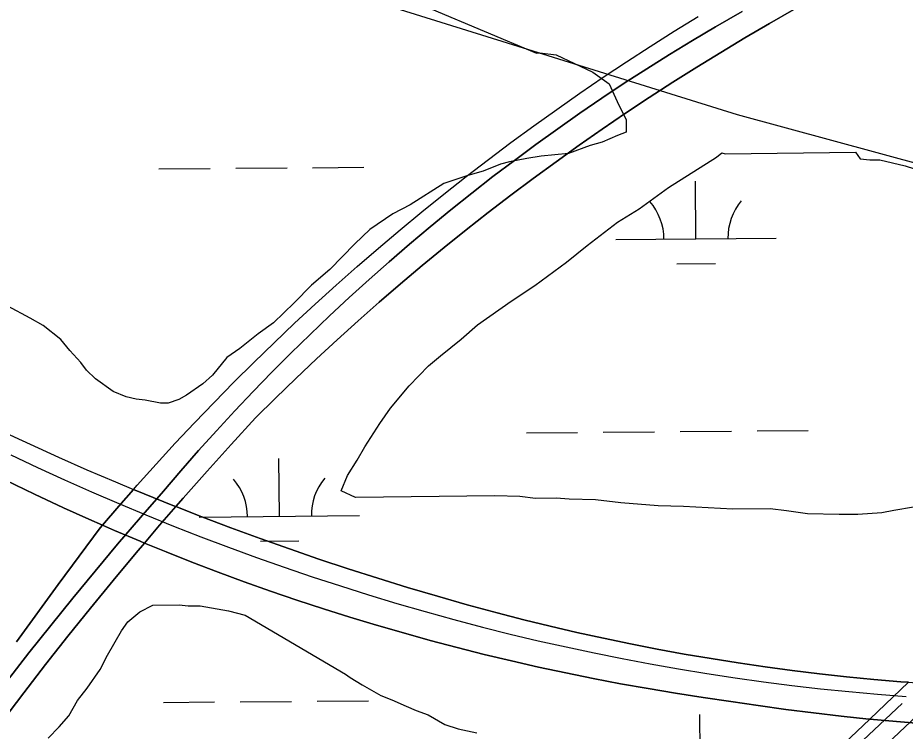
# Model space of a CAD drawing. Extents: x 3568792 to 3606828, y 529143 to 554785.
# Drawn here: x 3600991 to 3601545, y 537599 to 538044 of the extents above; entities that cross this region are included whole.
import ezdxf

# ---------------------------------------------------------------- set-up
doc = ezdxf.new("R2010")
doc.units = 0
for name, color, linetype in [('V-BRDG-OTLN', 7, 'Continuous'), ('V-ROAD-CNTR', 7, 'Continuous'), ('V-SITE-VEGE', 7, 'Continuous'), ('V-WETL-SWMP', 7, 'Continuous')]:
    doc.layers.add(name, color=color, linetype=linetype)

msp = doc.modelspace()

# ---------------------------------------------------------------- linework, layer by layer
at = {"layer": 'V-BRDG-OTLN'}
for points in [[(3600984.86, 537630.9), (3600998.29, 537648.15), (3601011.89, 537665.28), (3601025.64, 537682.28), (3601039.56, 537699.15), (3601053.63, 537715.89), (3601067.86, 537732.51), (3601082.24, 537748.98), (3601093.14, 537761.7), (3601104.19, 537774.29), (3601115.41, 537786.73), (3601126.78, 537799.03), (3601138.3, 537811.19), (3601149.98, 537823.2), (3601161.8, 537835.06), (3601173.78, 537846.78), (3601185.9, 537858.34), (3601198.17, 537869.75), (3601210.58, 537881), (3601223.13, 537892.1), (3601235.82, 537903.04), (3601248.64, 537913.82), (3601261.6, 537924.44), (3601274.7, 537934.89), (3601287.92, 537945.18), (3601301.27, 537955.31), (3601314.75, 537965.26), (3601328.35, 537975.04), (3601342.08, 537984.65), (3601355.93, 537994.09), (3601369.89, 538003.36), (3601383.97, 538012.45), (3601398.16, 538021.35), (3601412.46, 538030.08), (3601426.87, 538038.64), (3601443.52, 538048.2)], [(3601475.75, 538049.3), (3601460.43, 538040.58), (3601445.21, 538031.7), (3601430.1, 538022.64), (3601415.08, 538013.4), (3601400.18, 538004), (3601385.38, 537994.43), (3601370.7, 537984.69), (3601356.12, 537974.79), (3601341.66, 537964.71), (3601327.31, 537954.48), (3601313.08, 537944.08), (3601298.98, 537933.52), (3601284.99, 537922.8), (3601271.13, 537911.92), (3601257.39, 537900.88), (3601243.78, 537889.69), (3601230.3, 537878.34), (3601216.95, 537866.84), (3601203.73, 537855.19), (3601190.64, 537843.4), (3601177.69, 537831.45), (3601164.88, 537819.35), (3601152.21, 537807.11), (3601139.67, 537794.72), (3601124.48, 537778.19), (3601109.45, 537761.51), (3601094.57, 537744.69), (3601089.95, 537739.36), (3601088.12, 537740.08), (3601070.13, 537747.33), (3601063.49, 537750.09), (3601065.89, 537752.82), (3601077.65, 537765.92), (3601089.55, 537778.88), (3601101.61, 537791.7), (3601113.82, 537804.39), (3601126.17, 537816.93), (3601138.66, 537829.33), (3601151.29, 537841.59), (3601164.07, 537853.7), (3601176.99, 537865.66), (3601190.04, 537877.48), (3601203.22, 537889.14), (3601216.55, 537900.65), (3601230, 537912.01), (3601243.58, 537923.22), (3601257.29, 537934.26), (3601271.12, 537945.15), (3601285.08, 537955.88), (3601299.16, 537966.45), (3601313.37, 537976.86), (3601327.69, 537987.1), (3601342.13, 537997.18), (3601356.68, 538007.09), (3601371.35, 538016.83), (3601386.13, 538026.41), (3601401.01, 538035.81), (3601416, 538045.05)], [(3601547.28, 537629.82), (3601542.57, 537630.16), (3601525.57, 537631.62), (3601508.6, 537633.28), (3601491.64, 537635.13), (3601474.7, 537637.19), (3601457.79, 537639.45), (3601440.91, 537641.92), (3601424.05, 537644.58), (3601407.23, 537647.45), (3601390.45, 537650.51), (3601373.7, 537653.77), (3601356.99, 537657.24), (3601340.32, 537660.9), (3601323.69, 537664.76), (3601307.12, 537668.82), (3601290.59, 537673.07), (3601271.87, 537678.18), (3601253.21, 537683.49), (3601234.61, 537688.99), (3601216.07, 537694.69), (3601197.59, 537700.59), (3601179.17, 537706.69), (3601160.82, 537712.98), (3601142.54, 537719.46), (3601124.33, 537726.14), (3601106.18, 537733.01), (3601089.95, 537739.36), (3601094.57, 537744.69), (3601109.45, 537761.51), (3601124.48, 537778.19), (3601139.67, 537794.72), (3601152.21, 537807.11), (3601164.88, 537819.35), (3601177.69, 537831.45), (3601190.64, 537843.4), (3601203.73, 537855.19), (3601216.95, 537866.84), (3601230.3, 537878.34), (3601243.78, 537889.69), (3601257.39, 537900.88), (3601271.13, 537911.92), (3601284.99, 537922.8), (3601298.98, 537933.52), (3601313.08, 537944.08), (3601327.31, 537954.48), (3601341.66, 537964.71), (3601356.12, 537974.79), (3601370.7, 537984.69), (3601385.38, 537994.43), (3601400.18, 538004), (3601415.08, 538013.4), (3601430.1, 538022.64), (3601445.21, 538031.7), (3601460.43, 538040.58), (3601475.75, 538049.3)], [(3599993.03, 536312.37), (3600266.98, 536508.98), (3600525.83, 536706.46), (3600805.5, 536931.41), (3601009.34, 537106.33), (3601046.25, 537138.95), (3601083, 537171.75), (3601119.6, 537204.72), (3601156.03, 537237.87), (3601192.31, 537271.19), (3601228.43, 537304.69), (3601264.39, 537338.35), (3601300.19, 537372.19), (3601335.83, 537406.2), (3601398.4, 537464.38), (3601460.83, 537522.71), (3601523.14, 537581.18), (3601585.31, 537639.78), (3601647.35, 537698.53), (3601709.25, 537757.43), (3601771.02, 537816.45), (3601819.05, 537862.39), (3601867.23, 537908.18)], [(3600981.39, 537786.46), (3600998.96, 537778.26), (3601016.63, 537770.24), (3601034.38, 537762.42), (3601052.21, 537754.78), (3601063.49, 537750.09), (3601054.28, 537739.59), (3601044.17, 537727.81), (3601035.74, 537731.49), (3601019.87, 537738.64), (3601001.71, 537747.16), (3600983.64, 537755.88)], [(3600986.98, 537771.62), (3601003.68, 537763.76), (3601020.46, 537756.08), (3601037.33, 537748.59), (3601054.28, 537741.29), (3601071.31, 537734.19), (3601088.43, 537727.27), (3601105.62, 537720.55), (3601122.89, 537714.03), (3601140.23, 537707.7), (3601157.64, 537701.57), (3601175.12, 537695.63), (3601192.67, 537689.9), (3601210.28, 537684.36), (3601227.96, 537679.02), (3601245.69, 537673.88), (3601263.48, 537668.94), (3601281.32, 537664.2), (3601298.68, 537659.88), (3601316.08, 537655.76), (3601333.53, 537651.84), (3601351.03, 537648.13), (3601368.56, 537644.62), (3601386.14, 537641.32), (3601403.76, 537638.23), (3601421.41, 537635.33), (3601439.09, 537632.65), (3601456.81, 537630.18), (3601474.55, 537627.91), (3601492.31, 537625.85), (3601510.11, 537623.99), (3601527.92, 537622.35), (3601545.75, 537620.91)], [(3600983.64, 537755.88), (3601001.71, 537747.16), (3601019.87, 537738.64), (3601035.74, 537731.49), (3601044.17, 537727.81), (3601042.82, 537726.23), (3601016.54, 537690.73), (3600990.41, 537655.12)], [(3600990.41, 537655.12), (3601016.54, 537690.73), (3601042.82, 537726.23), (3601044.17, 537727.81), (3601051.69, 537724.53), (3601067.73, 537717.76), (3601070.43, 537716.66), (3601065.3, 537710.64), (3601050.91, 537693.4), (3601036.68, 537676.04), (3601022.61, 537658.54), (3601008.71, 537640.91), (3600994.98, 537623.16), (3600981.42, 537605.27)], [(3600981.42, 537605.27), (3600994.98, 537623.16), (3601008.71, 537640.91), (3601022.61, 537658.54), (3601036.68, 537676.04), (3601050.91, 537693.4), (3601065.3, 537710.64), (3601070.43, 537716.66), (3601083.84, 537711.18), (3601100.03, 537704.78), (3601116.29, 537698.58), (3601132.63, 537692.57), (3601149.04, 537686.75), (3601165.51, 537681.12), (3601182.04, 537675.69), (3601198.64, 537670.46)], [(3601198.64, 537670.46), (3601215.3, 537665.41), (3601232.02, 537660.57), (3601248.8, 537655.92), (3601265.62, 537651.47), (3601282.5, 537647.22), (3601299.43, 537643.16), (3601316.41, 537639.3), (3601333.43, 537635.65), (3601350.49, 537632.19), (3601367.58, 537628.94), (3601384.73, 537625.88), (3601401.9, 537623.03), (3601419.1, 537620.38), (3601436.34, 537617.93), (3601453.51, 537615.32), (3601470.72, 537612.92), (3601487.95, 537610.71), (3601505.21, 537608.7), (3601522.49, 537606.9), (3601523.07, 537606.84)], [(3601523.07, 537606.84), (3601475.1, 537561.32), (3601400.34, 537490.12), (3601325.7, 537418.78), (3601293.22, 537388.06), (3601260.6, 537357.48), (3601227.84, 537327.05), (3601194.94, 537296.77), (3601161.9, 537266.65), (3601128.72, 537236.68), (3601095.41, 537206.86), (3601061.95, 537177.2), (3601026.86, 537149.64), (3600927.29, 537062.51), (3600835.28, 536983.2), (3600733.61, 536898.36), (3600657.45, 536837.2), (3600471.19, 536688.33), (3600307.83, 536563.06), (3600212.94, 536492.83), (3600107.05, 536417.7)], [(3600927.29, 537062.51), (3601026.86, 537149.64), (3601061.95, 537177.2), (3601095.41, 537206.86), (3601128.72, 537236.68), (3601161.9, 537266.65), (3601194.94, 537296.77), (3601227.84, 537327.05), (3601260.6, 537357.48), (3601293.22, 537388.06), (3601325.7, 537418.78), (3601400.34, 537490.12), (3601475.1, 537561.32), (3601523.07, 537606.84), (3601539.79, 537605.29), (3601557.11, 537603.89), (3601574.45, 537602.68), (3601578.48, 537602.45), (3601557.95, 537582.79), (3601277.57, 537320.53), (3600986.2, 537060.11)]]:
    msp.add_lwpolyline(points, dxfattribs=at)
for points in [[(3601089.95, 537739.36), (3601079.85, 537727.73), (3601070.43, 537716.66), (3601067.73, 537717.76), (3601051.69, 537724.53), (3601044.17, 537727.81), (3601054.28, 537739.59), (3601063.49, 537750.09), (3601070.13, 537747.33), (3601088.12, 537740.08)], [(3601547.28, 537629.82), (3601523.07, 537606.84), (3601522.49, 537606.9), (3601505.21, 537608.7), (3601487.95, 537610.71), (3601470.72, 537612.92), (3601453.51, 537615.32), (3601436.34, 537617.93), (3601419.1, 537620.38), (3601401.9, 537623.03), (3601384.73, 537625.88), (3601367.58, 537628.94), (3601350.49, 537632.19), (3601333.43, 537635.65), (3601316.41, 537639.3), (3601299.43, 537643.16), (3601282.5, 537647.22), (3601265.62, 537651.47), (3601248.8, 537655.92), (3601232.02, 537660.57), (3601215.3, 537665.41), (3601198.64, 537670.46), (3601182.04, 537675.69), (3601165.51, 537681.12), (3601149.04, 537686.75), (3601132.63, 537692.57), (3601116.29, 537698.58), (3601100.03, 537704.78), (3601083.84, 537711.18), (3601070.43, 537716.66), (3601079.85, 537727.73), (3601089.95, 537739.36), (3601106.18, 537733.01), (3601124.33, 537726.14), (3601142.54, 537719.46), (3601160.82, 537712.98), (3601179.17, 537706.69), (3601197.59, 537700.59), (3601216.07, 537694.69), (3601234.61, 537688.99), (3601253.21, 537683.49), (3601271.87, 537678.18), (3601290.59, 537673.07), (3601307.12, 537668.82), (3601323.69, 537664.76), (3601340.32, 537660.9), (3601356.99, 537657.24), (3601373.7, 537653.77), (3601390.45, 537650.51), (3601407.23, 537647.45), (3601424.05, 537644.58), (3601440.91, 537641.92), (3601457.79, 537639.45), (3601474.7, 537637.19), (3601491.64, 537635.13), (3601508.6, 537633.28), (3601525.57, 537631.62), (3601542.57, 537630.16)], [(3601603.73, 537626.64), (3601578.48, 537602.45), (3601574.45, 537602.68), (3601557.11, 537603.89), (3601539.79, 537605.29), (3601523.07, 537606.84), (3601547.28, 537629.82), (3601559.58, 537628.91), (3601576.6, 537627.86), (3601593.64, 537627.02)]]:
    msp.add_lwpolyline(points, close=True, dxfattribs=at)
at = {"layer": 'V-ROAD-CNTR'}
for points in [[(3601443.52, 538048.2), (3601426.87, 538038.64), (3601412.46, 538030.08), (3601398.16, 538021.35), (3601383.97, 538012.45), (3601369.89, 538003.36), (3601355.93, 537994.09), (3601342.08, 537984.65), (3601328.35, 537975.04), (3601314.75, 537965.26), (3601301.27, 537955.31), (3601287.92, 537945.18), (3601274.7, 537934.89), (3601261.6, 537924.44), (3601248.64, 537913.82), (3601235.82, 537903.04), (3601223.13, 537892.1), (3601210.58, 537881), (3601198.17, 537869.75), (3601185.9, 537858.34), (3601173.78, 537846.78), (3601161.8, 537835.06), (3601149.98, 537823.2), (3601138.3, 537811.19), (3601126.78, 537799.03), (3601115.41, 537786.73), (3601104.19, 537774.29), (3601093.14, 537761.7), (3601082.24, 537748.98), (3601067.86, 537732.51), (3601053.63, 537715.89), (3601039.56, 537699.15), (3601025.64, 537682.28), (3601011.89, 537665.28), (3600998.29, 537648.15), (3600984.86, 537630.9)], [(3600986.98, 537771.62), (3601003.68, 537763.76), (3601020.46, 537756.08), (3601037.33, 537748.59), (3601054.28, 537741.29), (3601071.31, 537734.19), (3601088.43, 537727.27), (3601105.62, 537720.55), (3601122.89, 537714.03), (3601140.23, 537707.7), (3601157.64, 537701.57), (3601175.12, 537695.63), (3601192.67, 537689.9), (3601210.28, 537684.36), (3601227.96, 537679.02), (3601245.69, 537673.88), (3601263.48, 537668.94), (3601281.32, 537664.2), (3601298.68, 537659.88), (3601316.08, 537655.76), (3601333.53, 537651.84), (3601351.03, 537648.13), (3601368.56, 537644.62), (3601386.14, 537641.32), (3601403.76, 537638.23), (3601421.41, 537635.33), (3601439.09, 537632.65), (3601456.81, 537630.18), (3601474.55, 537627.91), (3601492.31, 537625.85), (3601510.11, 537623.99), (3601527.92, 537622.35), (3601545.75, 537620.91)], [(3601144.8, 537242.28), (3601543.24, 537616.68)]]:
    msp.add_lwpolyline(points, dxfattribs=at)
at = {"layer": 'V-SITE-VEGE'}
for points in [[(3601249.79, 538049.53), (3601315.13, 538022.26), (3601317.18, 538022.28), (3601327.46, 538021.03), (3601350.17, 538010.36), (3601360.52, 538002.96), (3601365.44, 537992.07), (3601371.05, 537980.51), (3601371.14, 537972.98), (3601365.69, 537970.86), (3601356.16, 537966.64), (3601348.67, 537964.5), (3601335.04, 537959.54), (3601317.95, 537957.97), (3601309.08, 537956.5), (3601298.15, 537954.31), (3601292.7, 537952.88), (3601281.8, 537948.64), (3601272.26, 537945.79), (3601257.26, 537940.82), (3601236.21, 537927.57), (3601225.33, 537921.96), (3601211.08, 537912.21), (3601201.61, 537903.2), (3601186.06, 537887.28), (3601174.55, 537877.56), (3601163.73, 537866.48), (3601150.88, 537854.01), (3601141.39, 537847.06), (3601129.86, 537838.02), (3601121.72, 537832.45), (3601112.95, 537821.4), (3601106.87, 537815.85), (3601096.69, 537808.89), (3601091.93, 537806.09), (3601085.11, 537803.96), (3601080.33, 537803.9), (3601070.72, 537805.84), (3601065.24, 537806.46), (3601059.06, 537807.75), (3601050.81, 537811.07), (3601039.77, 537819.15), (3601034.23, 537824.56), (3601030.75, 537829.3), (3601023.82, 537836.75), (3601018.27, 537843.52), (3601007.21, 537852.29), (3600998.94, 537856.98), (3600985.17, 537864.34)], [(3601550.49, 537739.08), (3601538.2, 537736.87), (3601530.69, 537735.42), (3601515.65, 537734.55), (3601504.02, 537734.41), (3601484.17, 537734.86), (3601471.14, 537736.75), (3601460.86, 537738), (3601437.6, 537737.72), (3601406.79, 537739.4), (3601391.05, 537739.9), (3601367.76, 537741.67), (3601352, 537743.53), (3601335.58, 537744.02), (3601327.36, 537744.6), (3601314.36, 537744.45), (3601304.77, 537745.7), (3601289.02, 537746.2), (3601202.14, 537745.15), (3601193.19, 537749.15), (3601197.18, 537758.78), (3601203.23, 537768.43), (3601207.92, 537776.7), (3601217.32, 537791.18), (3601224.05, 537800.84), (3601235.52, 537814.66), (3601247.68, 537827.12), (3601255.13, 537833.37), (3601268.01, 537843.79), (3601278.16, 537852.81), (3601299.2, 537867.43), (3601314.13, 537877.19), (3601333.8, 537891.79), (3601346.68, 537902.21), (3601365.66, 537916.81), (3601379.24, 537925.18), (3601397.56, 537938.4), (3601427.44, 537957.24), (3601430.83, 537960.01), (3601432.89, 537959.35), (3601514.3, 537960.33), (3601517.08, 537956.26), (3601523.25, 537955.65), (3601529.41, 537955.72), (3601545.19, 537951.81), (3601557.56, 537947.85)], [(3601010.31, 537595.05), (3601017.06, 537601.97), (3601023.14, 537608.89), (3601028.5, 537618.53), (3601034.56, 537626.13), (3601042.63, 537637.86), (3601047.32, 537646.81), (3601056.03, 537661.97), (3601060.07, 537667.49), (3601067.52, 537673.74), (3601075.68, 537677.95), (3601092.1, 537678.14), (3601097.58, 537677.52), (3601105.11, 537677.61), (3601122.93, 537674.41), (3601133.23, 537671.79), (3601195.94, 537634.92), (3601198.7, 537632.9), (3601206.28, 537628.2), (3601217.99, 537621.5), (3601224.87, 537618.84), (3601233.81, 537614.84), (3601240, 537612.18), (3601247.56, 537609.53), (3601257.9, 537603.5), (3601266.14, 537600.86), (3601277.8, 537598.27)]]:
    msp.add_lwpolyline(points, dxfattribs=at)
at = {"layer": 'V-WETL-SWMP'}
for p, q in [((3601213.94, 538054.36), (3601440.31, 537983.83)), ((3601440.31, 537983.83), (3602053.35, 537817.19)), ((3601079.37, 537949.93), (3601111.37, 537950.2)), ((3601127.37, 537950.34), (3601159.37, 537950.61)), ((3601175.37, 537950.74), (3601207.36, 537951.01)), ((3601414.59, 537906.33), (3601414.29, 537942.33)), ((3601364.59, 537905.91), (3601464.59, 537906.75)), ((3601402.72, 537890.8), (3601426.72, 537891)), ((3601308.77, 537785.36), (3601340.76, 537785.63)), ((3601356.76, 537785.76), (3601388.76, 537786.03)), ((3601404.76, 537786.17), (3601436.76, 537786.44)), ((3601452.76, 537786.57), (3601484.76, 537786.84)), ((3601154.61, 537733.32), (3601154.3, 537769.31)), ((3601104.61, 537732.89), (3601204.61, 537733.74)), ((3601142.74, 537717.78), (3601166.74, 537717.99)), ((3601082.18, 537617.27), (3601114.17, 537617.54)), ((3601130.17, 537617.67), (3601162.17, 537617.94)), ((3601178.17, 537618.08), (3601210.17, 537618.35)), ((3601417.4, 537573.66), (3601417.1, 537609.66))]:
    msp.add_line(p, q, dxfattribs=at)
for centre, start, end in [((3601359.35, 537906.34), 359.7115, 41.2552), ((3601469.83, 537907.27), 139.7115, 181.2552), ((3601099.36, 537733.32), 359.7115, 41.2552), ((3601209.84, 537734.26), 139.7115, 181.2552)]:
    msp.add_arc(centre, 35.25, start, end, dxfattribs=at)

doc.saveas('drawing.dxf')
